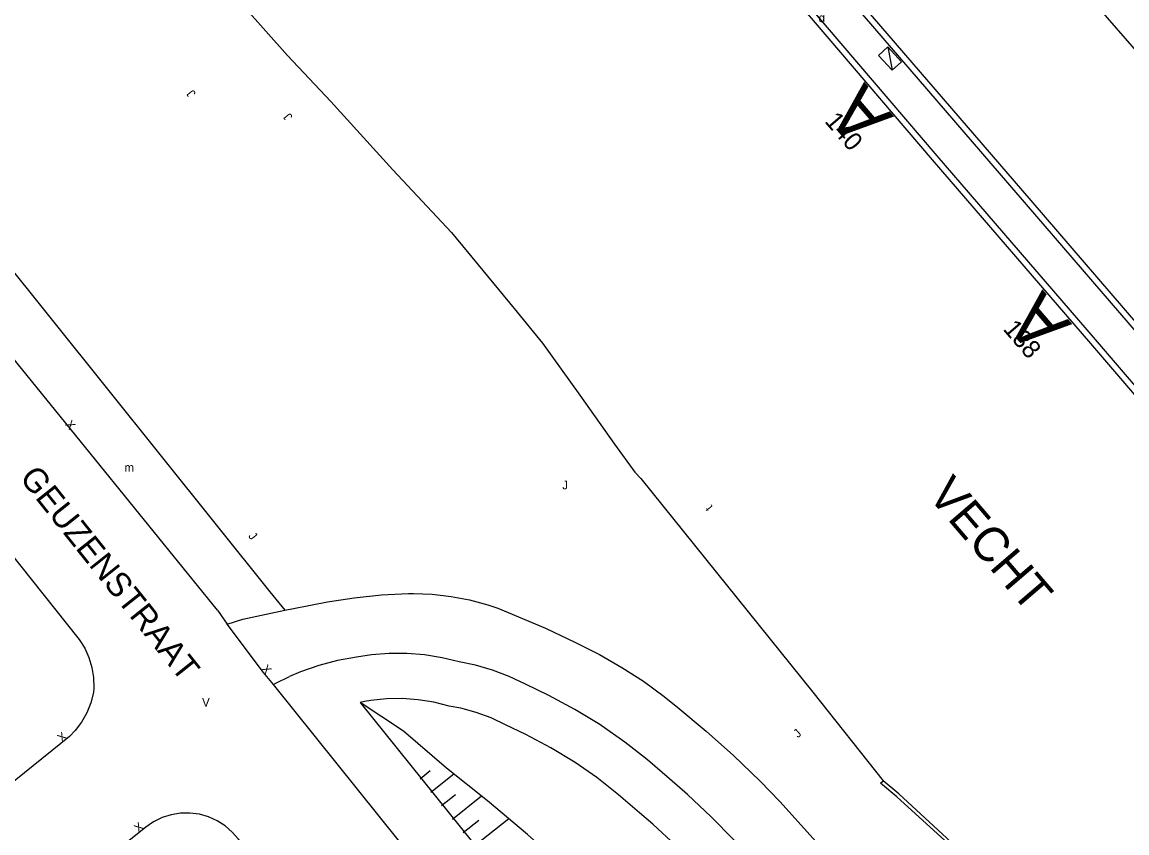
# Model space of a CAD drawing. Extents: x 134999 to 136502, y 457398 to 459002.
# Drawn here: x 135368.2 to 135432.2, y 458152.2 to 458199.1 of the extents above; entities that cross this region are included whole.
import ezdxf

# ---------------------------------------------------------------- set-up
doc = ezdxf.new("R2010")
doc.units = 0
for name, color, linetype in [('RI_DGTB_18', 7, 'Continuous'), ('RI_DGTB_29', 7, 'Continuous'), ('RI_DGTB_30', 7, 'Continuous'), ('RI_DGTB_31', 7, 'Continuous'), ('RI_DGTB_36', 7, 'Continuous'), ('RI_DGTB_37', 7, 'Continuous'), ('RI_DGTB_38', 7, 'Continuous'), ('RI_DGTB_43', 7, 'Continuous'), ('RI_DGTB_53', 7, 'Continuous'), ('RI_DGTB_54', 7, 'Continuous'), ('RI_DGTB_58', 7, 'Continuous'), ('RI_DGTB_6', 7, 'Continuous')]:
    doc.layers.add(name, color=color, linetype=linetype)

msp = doc.modelspace()

# ---------------------------------------------------------------- linework, layer by layer
at = {"layer": 'RI_DGTB_18'}
for p, q in [((135391.24, 458155.304), (135391.829, 458155.775)), ((135391.864, 458154.523), (135393.193, 458155.585)), ((135392.489, 458153.742), (135393.294, 458154.386)), ((135393.114, 458152.961), (135394.797, 458154.306)), ((135393.739, 458152.18), (135394.646, 458152.907)), ((135394.363, 458151.399), (135396.371, 458153.004))]:
    msp.add_line(p, q, dxfattribs=at)
msp.add_lwpolyline([(135415.717, 458133.079), (135414.995, 458134.055), (135413.519, 458135.949), (135411.981, 458137.792), (135410.382, 458139.582), (135408.725, 458141.319), (135407.142, 458143), (135405.072, 458145.093), (135402.947, 458147.129), (135400.767, 458149.106), (135399.742, 458150.051), (135397.47, 458152.067), (135395.146, 458154.021), (135392.771, 458155.914), (135390.279, 458158.059), (135387.778, 458159.723)], dxfattribs=at)
at = {"layer": 'RI_DGTB_30'}
msp.add_line((135418.321, 458197.687), (135418.574, 458196.33), dxfattribs=at)
msp.add_lwpolyline([(135417.781, 458197.189), (135418.574, 458196.33), (135419.114, 458196.828), (135418.321, 458197.687), (135417.781, 458197.189)], dxfattribs=at)
at = {"layer": 'RI_DGTB_53'}
for p, q in [((135382.539, 458166.12), (135383.407, 458165.06)), ((135379.513, 458165.069), (135380.078, 458164.257))]:
    msp.add_line(p, q, dxfattribs=at)
for points in [[(135423.732, 458207.752), (135434.917, 458194.882), (135436.446, 458193.041), (135437.938, 458191.171), (135438.15, 458190.887)], [(135416.461, 458200), (135426.324, 458188.567), (135437.134, 458176.005), (135447.018, 458164.454), (135455.508, 458154.583)], [(135455.771, 458154.796), (135455.539, 458155.062), (135447.309, 458164.672), (135437.425, 458176.223), (135426.615, 458188.785), (135416.94, 458200)], [(135383.407, 458165.06), (135383.907, 458165.168), (135385.875, 458165.549)], [(135385.875, 458165.549), (135387.434, 458165.788), (135389.003, 458165.948), (135390.578, 458166.028), (135390.859, 458166.034)], [(135390.859, 458166.034), (135391.951, 458165.987), (135393.037, 458165.861), (135394.111, 458165.656), (135395.166, 458165.372), (135395.738, 458165.184)], [(135380.078, 458164.257), (135380.987, 458164.538), (135383.407, 458165.06)], [(135395.738, 458165.184), (135398.506, 458164.03), (135400.234, 458163.198)], [(135382.758, 458160.753), (135382.178, 458161.458), (135380.078, 458164.257)], [(135400.234, 458163.198), (135401.627, 458162.494), (135402.917, 458161.753), (135404.166, 458160.943), (135405.37, 458160.068), (135406.171, 458159.427)], [(135387.554, 458162.351), (135386.457, 458162.14), (135385.377, 458161.85), (135384.322, 458161.485), (135383.678, 458161.219)], [(135393.512, 458162.072), (135392.514, 458162.312), (135391.501, 458162.474), (135390.478, 458162.557), (135389.452, 458162.559), (135388.429, 458162.482), (135387.554, 458162.351)], [(135397.339, 458160.781), (135396.406, 458161.219), (135395.442, 458161.584), (135394.453, 458161.872), (135393.512, 458162.072)], [(135382.758, 458160.753), (135382.891, 458160.833), (135383.678, 458161.219)], [(135397.977, 458141.763), (135393.738, 458147.068), (135382.758, 458160.753)], [(135401.652, 458158.443), (135400.194, 458159.319), (135398.698, 458160.125), (135397.339, 458160.781)], [(135388.027, 458159.774), (135387.778, 458159.723), (135397.204, 458147.983), (135406.509, 458136.38), (135411.103, 458130.702), (135412.197, 458129.956)], [(135392.929, 458159.512), (135392.038, 458159.735), (135391.131, 458159.879), (135390.215, 458159.943), (135389.296, 458159.928), (135388.383, 458159.833), (135388.027, 458159.774)], [(135396.188, 458158.425), (135395.353, 458158.819), (135394.487, 458159.139), (135393.597, 458159.382), (135392.929, 458159.512)], [(135406.171, 458159.427), (135407.807, 458158.064), (135409.391, 458156.64), (135410.92, 458155.157), (135412.059, 458153.978)], [(135400.221, 458156.247), (135398.816, 458157.088), (135397.372, 458157.859), (135396.188, 458158.425)], [(135405.673, 458155.301), (135404.408, 458156.394), (135403.092, 458157.425), (135401.729, 458158.391), (135401.652, 458158.443)], [(135403.949, 458153.326), (135402.733, 458154.378), (135401.466, 458155.367), (135400.221, 458156.247)], [(135410.921, 458150.086), (135409.406, 458151.77), (135408.097, 458153.104), (135406.732, 458154.382), (135405.673, 458155.301)], [(135412.059, 458153.978), (135422.924, 458141.91), (135429.981, 458134.017)], [(135408.547, 458148.813), (135407.327, 458150.153), (135406.05, 458151.439), (135404.717, 458152.666), (135403.949, 458153.326)]]:
    msp.add_lwpolyline(points, dxfattribs=at)
at = {"layer": 'RI_DGTB_54'}
msp.add_line((135355.405, 458200), (135382.539, 458166.12), dxfattribs=at)
for points in [[(135379.513, 458165.069), (135367.336, 458180.079)], [(135361.806, 458175.538), (135371.514, 458163.363), (135371.83, 458162.861), (135372.076, 458162.32), (135372.248, 458161.752), (135372.341, 458161.165), (135372.355, 458160.572), (135372.334, 458160.299), (135372.178, 458159.7), (135371.947, 458159.125), (135371.643, 458158.585), (135371.273, 458158.089), (135370.948, 458157.744), (135349.092, 458140.111)], [(135392.452, 458137.282), (135380.733, 458151.801), (135380.374, 458152.216), (135379.958, 458152.574), (135379.495, 458152.869), (135378.994, 458153.093), (135378.465, 458153.242), (135377.921, 458153.312), (135377.372, 458153.303), (135376.83, 458153.214), (135376.307, 458153.048), (135375.814, 458152.807), (135375.361, 458152.497), (135374.382, 458151.708)]]:
    msp.add_lwpolyline(points, dxfattribs=at)
at = {"layer": 'RI_DGTB_58'}
for points in [[(135381.065, 458200), (135383.572, 458197.187), (135386.074, 458194.522), (135389.657, 458190.57), (135393.062, 458186.941), (135396.686, 458182.537), (135398.326, 458180.53), (135400.485, 458177.521), (135402.489, 458174.686), (135403.671, 458173.05), (135404.013, 458172.688), (135413.985, 458160.321), (135418.054, 458155.177)], [(135413.325, 458200), (135420.889, 458191.146), (135430.053, 458180.51), (135438.736, 458170.375), (135447.844, 458159.846), (135452.553, 458154.461), (135453.713, 458153.136)], [(135413.777, 458200), (135421.15, 458191.37), (135430.314, 458180.734), (135438.996, 458170.599), (135448.103, 458160.071), (135452.812, 458154.687), (135453.98, 458153.352)], [(135433.032, 458140.374), (135430.34, 458143.36), (135426.163, 458147.3), (135421.612, 458151.717), (135418.832, 458154.261), (135417.901, 458155.051), (135418.054, 458155.177)], [(135433.193, 458140.511), (135430.487, 458143.487), (135426.309, 458147.446), (135421.733, 458151.85), (135418.953, 458154.419), (135418.054, 458155.177)]]:
    msp.add_lwpolyline(points, dxfattribs=at)

# ---------------------------------------------------------------- texts
at = {"layer": 'RI_DGTB_29'}
msp.add_text('d', height=0.5, dxfattribs=at).set_placement((135414.309, 458199.121))
at = {"layer": 'RI_DGTB_30'}
for height, rotation, p in [(0.499, 308.78638, (135370.671, 458175.813)), (0.5, 309.42706, (135382.019, 458161.651)), (0.499, 38.89531, (135370.504, 458157.386)), (0.499, 38.87177, (135374.939, 458152.157))]:
    msp.add_text('X', height=height, rotation=rotation, dxfattribs=at).set_placement(p)
msp.add_text('V', height=0.5, dxfattribs=at).set_placement((135378.622, 458159.479))
at = {"layer": 'RI_DGTB_31'}
for height, rotation, p in [(0.5, 129.28679, (135378.285, 458194.998)), (0.5, 129.28679, (135383.892, 458193.65)), (0.499, 308.78638, (135381.271, 458169.341)), (0.5, 42.40675, (135413.117, 458157.64))]:
    msp.add_text('J', height=height, rotation=rotation, dxfattribs=at).set_placement(p)
msp.add_text('J', height=0.5, dxfattribs=at).set_placement((135399.472, 458172.061))
at = {"layer": 'RI_DGTB_36'}
for s, p in [('140', (135414.621, 458193.36)), ('138', (135424.945, 458181.328))]:
    msp.add_text(s, height=1.054, rotation=310.6283, dxfattribs=at).set_placement(p)
at = {"layer": 'RI_DGTB_37'}
msp.add_text('GEUZENSTRAAT', height=1.4, rotation=308.56492, dxfattribs=at).set_placement((135368.013, 458172.715))
at = {"layer": 'RI_DGTB_38'}
msp.add_text('VECHT', height=2, rotation=310.61794, dxfattribs=at).set_placement((135420.566, 458171.705))
at = {"layer": 'RI_DGTB_43'}
msp.add_text('m', height=0.5, dxfattribs=at).set_placement((135374.129, 458173.076))
msp.add_text('t', height=0.5, rotation=128.19544, dxfattribs=at).set_placement((135408.213, 458171.05))
at = {"layer": 'RI_DGTB_6'}
for rotation, p in [(130.62794, (135418.686, 458193.652)), (130.62777, (135429.003, 458181.627))]:
    msp.add_text('A', height=3, rotation=rotation, dxfattribs=at).set_placement(p)

doc.saveas('drawing.dxf')
